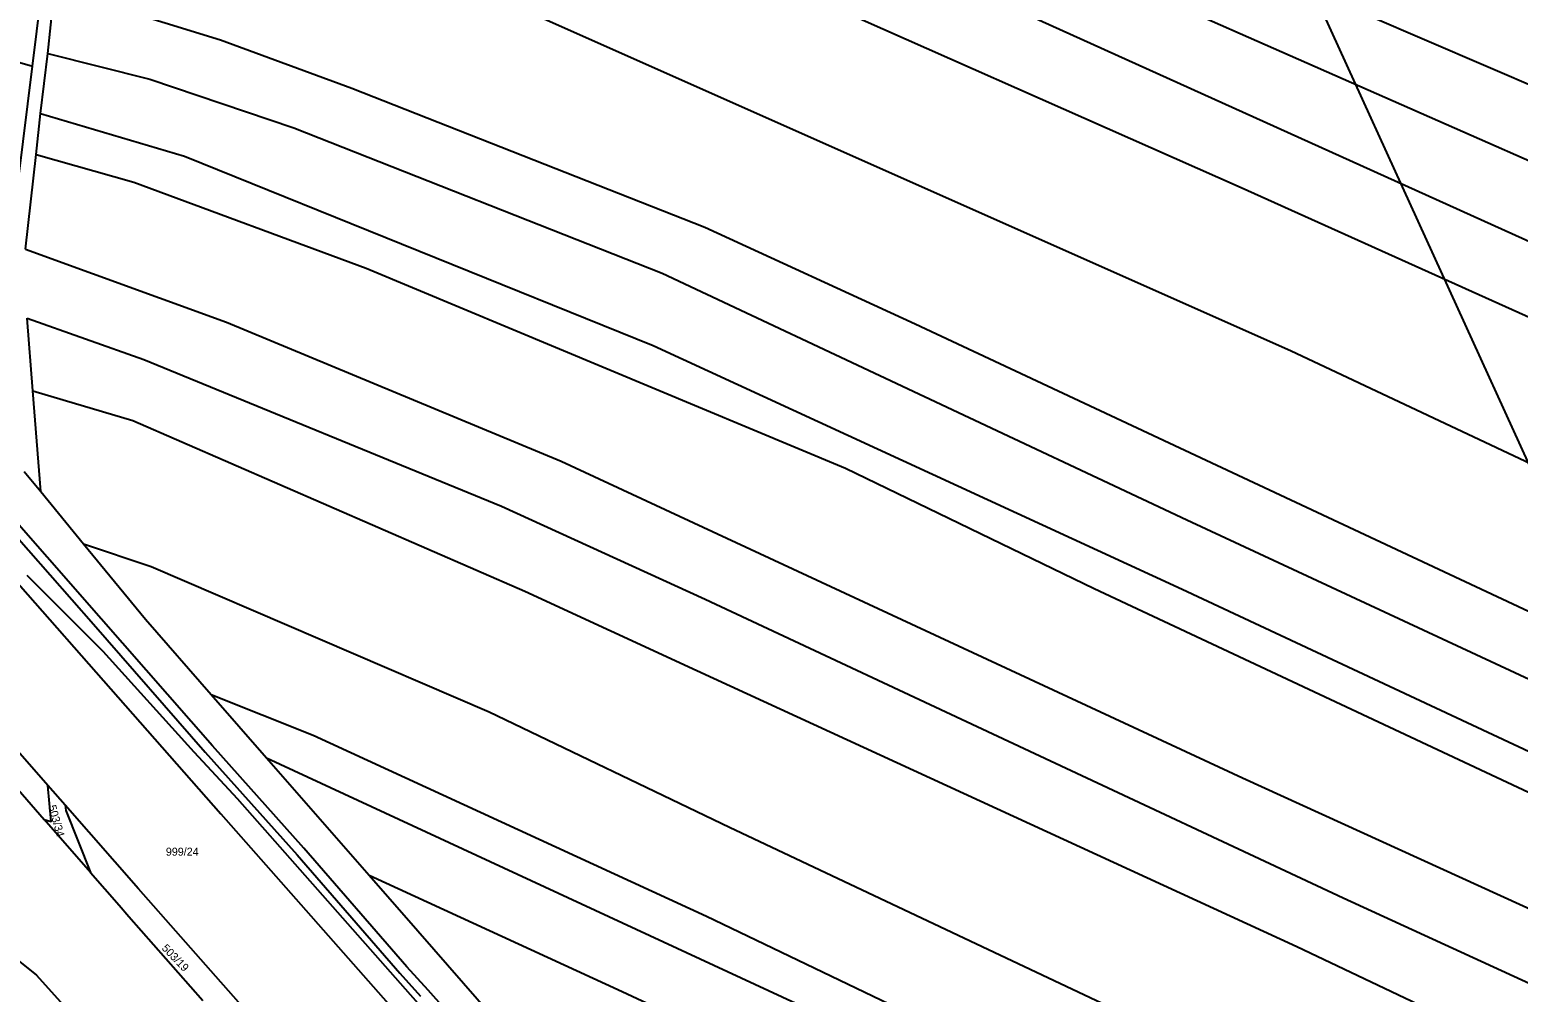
# Model space of a CAD drawing. Extents: x -757266 to -753360, y -1162585 to -1157740.
# Drawn here: x -755892 to -755575.8, y -1161564.9 to -1161360.2 of the extents above; entities that cross this region are included whole.
import ezdxf

# ---------------------------------------------------------------- set-up
doc = ezdxf.new("R2010")
doc.units = 0
for name, color, linetype in [('Hranice parcel', 7, 'Continuous'), ('Parcelní čísla', 7, 'Continuous'), ('Poz předměty', 7, 'Continuous'), ('Věcná břemena k části', 7, 'Continuous')]:
    doc.layers.add(name, color=color, linetype=linetype)

msp = doc.modelspace()

# ---------------------------------------------------------------- linework, layer by layer
at = {"layer": 'Hranice parcel'}
for p, q in [((-755891.42, -1161367.99), (-755889.53, -1161352.9)), ((-755888.11, -1161365.27), (-755886.74, -1161351.5)), ((-755889.7, -1161378.03), (-755888.11, -1161365.27)), ((-755894.36, -1161392.01), (-755891.42, -1161367.99)), ((-755890.61, -1161386.74), (-755889.7, -1161378.03)), ((-755892.89, -1161406.89), (-755890.61, -1161386.74)), ((-755891.29, -1161436.99), (-755892.54, -1161421.57)), ((-755889.64, -1161458.43), (-755891.29, -1161436.99)), ((-755893.13, -1161454.16), (-755889.64, -1161458.43)), ((-755889.64, -1161458.43), (-755880.56, -1161469.53)), ((-755853.46, -1161501.54), (-755841.68, -1161515.01)), ((-755841.68, -1161515.01), (-755819.86, -1161539.97)), ((-755884.45, -1161525.12), (-755888.14, -1161520.91)), ((-755879.08, -1161539.42), (-755888.93, -1161528.12))]:
    msp.add_line(p, q, dxfattribs=at)
for points in [[(-755782.74, -1161280.56), (-755645.35, -1161340.93), (-755519.98, -1161394.86), (-755460.6, -1161421.81), (-755436.15, -1161431.87), (-755425.9, -1161435.03), (-755355.7, -1161465.41), (-755290.08, -1161494.33), (-755231.14, -1161519.34), (-755153.25, -1161555.83), (-755121.11, -1161573.79)], [(-755812.64, -1161282.31), (-755666.23, -1161347.14), (-755549.08, -1161398.82), (-755489.31, -1161423.93), (-755414.3, -1161457.2), (-755317.48, -1161498.51), (-755225.49, -1161536.83), (-755167.52, -1161564.42), (-755141.22, -1161579.38)], [(-755881.76, -1161287.97), (-755839.92, -1161302.7), (-755808.2, -1161317.92), (-755739.2, -1161347.36), (-755634.65, -1161393.8), (-755559.31, -1161427.76), (-755467.05, -1161466.45), (-755370.47, -1161508.25), (-755305.48, -1161534.89), (-755230.91, -1161566.78), (-755192, -1161586.81), (-755174.18, -1161598.43)], [(-755834.49, -1161288.58), (-755813.12, -1161299.38), (-755739.2, -1161330.21), (-755569.77, -1161406.86), (-755458.43, -1161454.18), (-755363.44, -1161494.61), (-755238.5, -1161546.72), (-755183.62, -1161572.99), (-755158.67, -1161588.55)], [(-755882.19, -1161319.92), (-755846.68, -1161331.3), (-755788.42, -1161355.36), (-755624.13, -1161428.46), (-755522.06, -1161476.59), (-755479.31, -1161493.47), (-755332.93, -1161554.95), (-755291.06, -1161571.64), (-755277.71, -1161577.1), (-755244.45, -1161594.02), (-755234.86, -1161598.72), (-755213.06, -1161611.69), (-755195.84, -1161624.28)], [(-755976.56, -1161345.89), (-755936.89, -1161354.97), (-755891.42, -1161367.99)], [(-755886.74, -1161351.5), (-755851.44, -1161362.39), (-755823.58, -1161372.63), (-755748.53, -1161402.21), (-755703.86, -1161422.74), (-755566.78, -1161487.06), (-755524.65, -1161505.58), (-755391.02, -1161563.08), (-755304.42, -1161598.32), (-755260.47, -1161618.79), (-755234.89, -1161633.82), (-755215.93, -1161648.26)], [(-755888.11, -1161365.27), (-755866.45, -1161370.73), (-755835.86, -1161381.13), (-755757.66, -1161412.01), (-755646.16, -1161464.44), (-755549.88, -1161509.28), (-755430.43, -1161561.5), (-755306.86, -1161614.33), (-755281.17, -1161628), (-755228.13, -1161659.31)], [(-755889.7, -1161378.03), (-755859.1, -1161387.12), (-755759.51, -1161427.37), (-755647.16, -1161479.18), (-755515.19, -1161541), (-755380.9, -1161598.05), (-755288.41, -1161639.44), (-755266.26, -1161649.59), (-755237.32, -1161667.34)], [(-755890.61, -1161386.74), (-755869.88, -1161392.67), (-755820.48, -1161410.96), (-755718.65, -1161453.42), (-755665.88, -1161479.01), (-755553.05, -1161532), (-755477.89, -1161565.95), (-755373.05, -1161610.19), (-755297.06, -1161644.65), (-755274.63, -1161656.46), (-755243.86, -1161672.92)], [(-755892.89, -1161406.89), (-755850.17, -1161422.42), (-755779.06, -1161451.98), (-755634.33, -1161519.26), (-755503.79, -1161578.89), (-755386.71, -1161630.9), (-755326.03, -1161655.42), (-755284.43, -1161675.19), (-755261.82, -1161688.27)], [(-755892.54, -1161421.57), (-755867.71, -1161430.33), (-755791.73, -1161461.56), (-755748.48, -1161481.27), (-755612.94, -1161544.82), (-755515.47, -1161589.6), (-755468.37, -1161610.25), (-755307.39, -1161680.97), (-755272.91, -1161697.76)], [(-755888.14, -1161520.91), (-755897.52, -1161510.21), (-755909.64, -1161496.39), (-755929.18, -1161474.1), (-755933.81, -1161468.03), (-755948.74, -1161448.41), (-755963.49, -1161429.03)], [(-755891.29, -1161436.99), (-755870.09, -1161443.31), (-755786.81, -1161479.58), (-755750.28, -1161496.46), (-755622.77, -1161555.18), (-755538.15, -1161595.38), (-755482.94, -1161619.4), (-755320.06, -1161690.83), (-755285.14, -1161708.53)], [(-755958.99, -1161444.28), (-755942.41, -1161465.52), (-755933.06, -1161477.51), (-755918.68, -1161494), (-755906.93, -1161507.47), (-755888.93, -1161528.12)], [(-755880.56, -1161469.53), (-755866.2, -1161474.35), (-755794.39, -1161505.26), (-755743.31, -1161529.74), (-755615.6, -1161590.14), (-755500.37, -1161643.41), (-755448.3, -1161666.04), (-755370.47, -1161701.14), (-755333.96, -1161720.38), (-755313.13, -1161733.06)], [(-755880.56, -1161469.53), (-755867.42, -1161485.58), (-755853.46, -1161501.54)], [(-755853.46, -1161501.54), (-755831.78, -1161510.22), (-755748.22, -1161548.68), (-755631.49, -1161604.75), (-755509.83, -1161660.8), (-755424.9, -1161697.33), (-755394.64, -1161712), (-755349.72, -1161735.8), (-755331.06, -1161748.82)], [(-755841.68, -1161515.01), (-755690.42, -1161585.2), (-755543.08, -1161655.47), (-755436.92, -1161702.11), (-755374.35, -1161732.02), (-755353.78, -1161743.26), (-755338.85, -1161756)], [(-755888.93, -1161528.12), (-755887.45, -1161528.54), (-755888.14, -1161520.91)], [(-755884.45, -1161525.12), (-755884.28, -1161526.25), (-755879.08, -1161539.42)], [(-755842.32, -1161573.01), (-755859.87, -1161553.1), (-755868.89, -1161542.86), (-755884.45, -1161525.12)], [(-755937.42, -1161533.43), (-755908.94, -1161546.52), (-755890.58, -1161561.25), (-755740.56, -1161728.12), (-755733.69, -1161725.65), (-755713.56, -1161752.77), (-755710.79, -1161757.64)], [(-755879.08, -1161539.42), (-755873.01, -1161546.39), (-755870.91, -1161548.79), (-755855.21, -1161566.66)], [(-755819.86, -1161539.97), (-755766.1, -1161564.71), (-755662.93, -1161612.83), (-755554.11, -1161663.92), (-755480.53, -1161699.08), (-755432.93, -1161719.16), (-755401.15, -1161734.89), (-755367.57, -1161752.47), (-755348.98, -1161766.18)], [(-755819.86, -1161539.97), (-755809.5, -1161551.82), (-755774.64, -1161591.84)]]:
    msp.add_lwpolyline(points, dxfattribs=at)
at = {"layer": 'Poz předměty'}
for p, q in [((-755529.19, -1161549.89), (-755639.2, -1161308.34)), ((-755926.83, -1161441.17), (-755879.45, -1161495.08)), ((-755892.61, -1161476.18), (-755876.45, -1161492.34)), ((-755876.45, -1161492.34), (-755857.11, -1161513.78)), ((-755879.45, -1161495.08), (-755851.39, -1161526.93)), ((-755857.11, -1161513.78), (-755847.85, -1161523.74)), ((-755789.21, -1161590.14), (-755847.85, -1161523.74)), ((-755851.39, -1161526.93), (-755793.1, -1161593.02))]:
    msp.add_line(p, q, dxfattribs=at)
at = {"layer": 'Věcná břemena k části'}
for points in [[(-755901.52, -1161460.38), (-755878.45, -1161486.63), (-755854.68, -1161513.82), (-755835.19, -1161535.64), (-755813.37, -1161560.78), (-755808.95, -1161565.68)], [(-755787.64, -1161586.53), (-755807.36, -1161564.46), (-755811.89, -1161559.44), (-755833.73, -1161534.27), (-755853.19, -1161512.49), (-755876.83, -1161485.45), (-755899.83, -1161459.28)]]:
    msp.add_lwpolyline(points, dxfattribs=at)

# ---------------------------------------------------------------- texts
at = {"layer": 'Parcelní čísla'}
for s, rotation, p in [('503/34', 286, (-755888.087, -1161525.334)), ('503/19', 313.999997, (-755864.061, -1161555.63))]:
    msp.add_text(s, height=1.7, rotation=rotation, dxfattribs=at).set_placement(p)
msp.add_text('999/24', height=1.7, dxfattribs=at).set_placement((-755863.06, -1161535.84))

doc.saveas('drawing.dxf')
